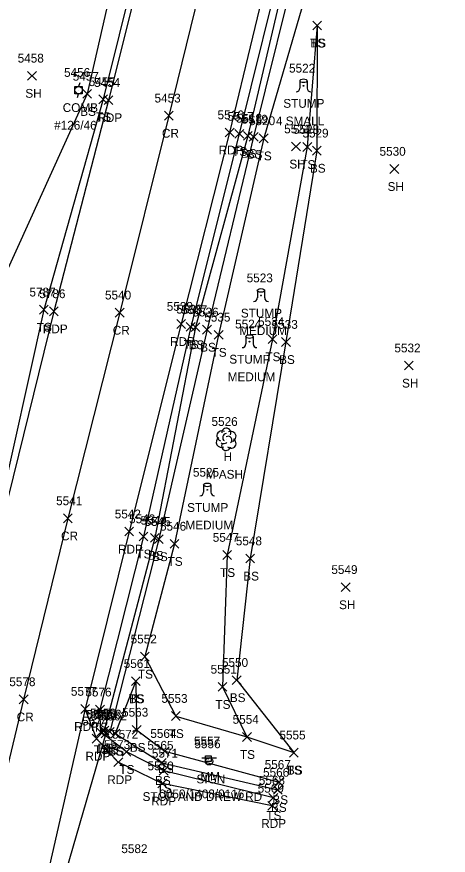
# Model space of a CAD drawing. Extents: x 1678863 to 1683592, y 407783 to 418211.
# Drawn here: x 1679579.3 to 1679677.4, y 410810.5 to 411001.2 of the extents above; entities that cross this region are included whole.
import ezdxf

# ---------------------------------------------------------------- set-up
doc = ezdxf.new("R2010")
doc.units = 0
for name, color, linetype in [('D_A', 7, 'Continuous'), ('D_I', 7, 'Continuous'), ('D_TIC', 7, 'Continuous'), ('DCP', 7, 'Continuous'), ('L_A', 7, 'Continuous'), ('L_C', 7, 'Continuous'), ('L_I', 7, 'Continuous'), ('L_TIC', 7, 'Continuous'), ('LELB', 7, 'Continuous'), ('LTD', 7, 'Continuous'), ('LTS', 7, 'Continuous'), ('P_A', 7, 'Continuous'), ('P_I', 7, 'Continuous'), ('P_TIC', 7, 'Continuous'), ('PET', 7, 'Continuous'), ('PRC', 7, 'Continuous'), ('S_A', 7, 'Continuous'), ('S_C', 7, 'Continuous'), ('S_I', 7, 'Continuous'), ('SRM', 7, 'Continuous'), ('SSGN', 7, 'Continuous'), ('U_A', 7, 'Continuous'), ('U_C', 7, 'Continuous'), ('U_I', 7, 'Continuous'), ('UP', 7, 'Continuous')]:
    doc.layers.add(name, color=color, linetype=linetype)

msp = doc.modelspace()

# ---------------------------------------------------------------- linework, layer by layer
at = {"layer": 'D_TIC'}
for points in [[(1679598.55, 410837.23), (1679600.55, 410839.23)], [(1679600.55, 410837.23), (1679598.55, 410839.23)]]:
    msp.add_lwpolyline(points, dxfattribs=at)
at = {"layer": 'DCP'}
msp.add_lwpolyline([(1679599.55, 410838.23), (1679587.62, 410796.87)], dxfattribs=at)
at = {"layer": 'L_TIC'}
for points in [[(1679646.64, 410998.2), (1679648.64, 411000.2)], [(1679648.64, 410998.2), (1679646.64, 411000.2)], [(1679646.64, 410998.2), (1679648.64, 411000.2)], [(1679648.64, 410998.2), (1679646.64, 411000.2)], [(1679581.78, 410986.77), (1679583.78, 410988.77)], [(1679583.78, 410986.77), (1679581.78, 410988.77)], [(1679594.31, 410982.65), (1679596.31, 410984.65)], [(1679596.31, 410982.65), (1679594.31, 410984.65)], [(1679597.95, 410981.42), (1679599.95, 410983.42)], [(1679599.95, 410981.42), (1679597.95, 410983.42)], [(1679628.92, 410973.54), (1679630.92, 410975.54)], [(1679630.92, 410973.54), (1679628.92, 410975.54)], [(1679630.87, 410973.11), (1679632.87, 410975.11)], [(1679632.87, 410973.11), (1679630.87, 410975.11)], [(1679632.18, 410972.89), (1679634.18, 410974.89)], [(1679634.18, 410972.89), (1679632.18, 410974.89)], [(1679634.48, 410972.54), (1679636.48, 410974.54)], [(1679636.48, 410972.54), (1679634.48, 410974.54)], [(1679641.82, 410970.68), (1679643.82, 410972.68)], [(1679643.82, 410970.68), (1679641.82, 410972.68)], [(1679644.39, 410970.57), (1679646.39, 410972.57)], [(1679646.39, 410970.57), (1679644.39, 410972.57)], [(1679646.54, 410969.73), (1679648.54, 410971.73)], [(1679648.54, 410969.73), (1679646.54, 410971.73)], [(1679664.17, 410965.58), (1679666.17, 410967.58)], [(1679666.17, 410965.58), (1679664.17, 410967.58)], [(1679584.46, 410933.58), (1679586.46, 410935.58)], [(1679586.46, 410933.58), (1679584.46, 410935.58)], [(1679617.87, 410929.69), (1679619.87, 410931.69)], [(1679619.87, 410929.69), (1679617.87, 410931.69)], [(1679618.97, 410929.58), (1679620.97, 410931.58)], [(1679620.97, 410929.58), (1679618.97, 410931.58)], [(1679621.59, 410929.04), (1679623.59, 410931.04)], [(1679623.59, 410929.04), (1679621.59, 410931.04)], [(1679624.22, 410927.87), (1679626.22, 410929.87)], [(1679626.22, 410927.87), (1679624.22, 410929.87)], [(1679636.46, 410926.87), (1679638.46, 410928.87)], [(1679638.46, 410926.87), (1679636.46, 410928.87)], [(1679639.54, 410926.23), (1679641.54, 410928.23)], [(1679641.54, 410926.23), (1679639.54, 410928.23)], [(1679667.46, 410920.87), (1679669.46, 410922.87)], [(1679669.46, 410920.87), (1679667.46, 410922.87)], [(1679607.12, 410882.02), (1679609.12, 410884.02)], [(1679609.12, 410882.02), (1679607.12, 410884.02)], [(1679609.73, 410881.7), (1679611.73, 410883.7)], [(1679611.73, 410881.7), (1679609.73, 410883.7)], [(1679610.65, 410881.41), (1679612.65, 410883.41)], [(1679612.65, 410881.41), (1679610.65, 410883.41)], [(1679614.21, 410880.33), (1679616.21, 410882.33)], [(1679616.21, 410880.33), (1679614.21, 410882.33)], [(1679626.15, 410877.8), (1679628.15, 410879.8)], [(1679628.15, 410877.8), (1679626.15, 410879.8)], [(1679631.39, 410876.99), (1679633.39, 410878.99)], [(1679633.39, 410876.99), (1679631.39, 410878.99)], [(1679653.13, 410870.48), (1679655.13, 410872.48)], [(1679655.13, 410870.48), (1679653.13, 410872.48)], [(1679607.46, 410854.69), (1679609.46, 410856.69)], [(1679609.46, 410854.69), (1679607.46, 410856.69)], [(1679605.38, 410849.1), (1679607.38, 410851.1)], [(1679607.38, 410849.1), (1679605.38, 410851.1)], [(1679605.38, 410849.1), (1679607.38, 410851.1)], [(1679607.38, 410849.1), (1679605.38, 410851.1)], [(1679628.33, 410849.35), (1679630.33, 410851.35)], [(1679630.33, 410849.35), (1679628.33, 410851.35)], [(1679625.09, 410847.81), (1679627.09, 410849.81)], [(1679627.09, 410847.81), (1679625.09, 410849.81)], [(1679597.24, 410842.63), (1679599.24, 410844.63)], [(1679599.24, 410842.63), (1679597.24, 410844.63)], [(1679597.24, 410842.63), (1679599.24, 410844.63)], [(1679599.24, 410842.63), (1679597.24, 410844.63)], [(1679614.47, 410841.18), (1679616.47, 410843.18)], [(1679616.47, 410841.18), (1679614.47, 410843.18)], [(1679597.43, 410837.53), (1679599.43, 410839.53)], [(1679599.43, 410837.53), (1679597.43, 410839.53)], [(1679598.23, 410837.87), (1679600.23, 410839.87)], [(1679600.23, 410837.87), (1679598.23, 410839.87)], [(1679598.23, 410837.87), (1679600.23, 410839.87)], [(1679600.23, 410837.87), (1679598.23, 410839.87)], [(1679599.45, 410837.59), (1679601.45, 410839.59)], [(1679601.45, 410837.59), (1679599.45, 410839.59)], [(1679600.72, 410837.18), (1679602.72, 410839.18)], [(1679602.72, 410837.18), (1679600.72, 410839.18)], [(1679600.72, 410837.18), (1679602.72, 410839.18)], [(1679602.72, 410837.18), (1679600.72, 410839.18)], [(1679605.58, 410838.04), (1679607.58, 410840.04)], [(1679607.58, 410838.04), (1679605.58, 410840.04)], [(1679630.67, 410836.42), (1679632.67, 410838.42)], [(1679632.67, 410836.42), (1679630.67, 410838.42)], [(1679630.67, 410836.42), (1679632.67, 410838.42)], [(1679632.67, 410836.42), (1679630.67, 410838.42)], [(1679603.26, 410833.03), (1679605.26, 410835.03)], [(1679605.26, 410833.03), (1679603.26, 410835.03)], [(1679612, 410833.2), (1679614, 410835.2)], [(1679614, 410833.2), (1679612, 410835.2)], [(1679641.31, 410832.86), (1679643.31, 410834.86)], [(1679643.31, 410832.86), (1679641.31, 410834.86)], [(1679641.31, 410832.86), (1679643.31, 410834.86)], [(1679643.31, 410832.86), (1679641.31, 410834.86)], [(1679611.32, 410830.53), (1679613.32, 410832.53)], [(1679613.32, 410830.53), (1679611.32, 410832.53)], [(1679611.74, 410828.72), (1679613.74, 410830.72)], [(1679613.74, 410828.72), (1679611.74, 410830.72)], [(1679638.01, 410826.16), (1679640.01, 410828.16)], [(1679640.01, 410826.16), (1679638.01, 410828.16)], [(1679637.69, 410824.38), (1679639.69, 410826.38)], [(1679639.69, 410824.38), (1679637.69, 410826.38)], [(1679636.67, 410822.57), (1679638.67, 410824.57)], [(1679638.67, 410822.57), (1679636.67, 410824.57)]]:
    msp.add_lwpolyline(points, dxfattribs=at)
at = {"layer": 'LELB'}
for points in [[(1679806.14, 411547.45), (1679797.64, 411528.33), (1679778.36, 411501.75), (1679763.64, 411473.68), (1679746.03, 411447.88), (1679723.06, 411418.16), (1679702.43, 411379.46), (1679690.59, 411343), (1679675.58, 411304.58), (1679662.66, 411263.35), (1679652.18, 411219.73), (1679640.47, 411176.73), (1679632.71, 411132.01), (1679618.53, 411081.8), (1679605.35, 411027.53), (1679595.31, 410983.65), (1679573.88, 410936.55), (1679563.6, 410891.23), (1679557.66, 410846.46), (1679539.41, 410796.62)], [(1679781.38, 411500.07), (1679765.06, 411472.52), (1679749.19, 411446.05), (1679730.91, 411413.61), (1679712.37, 411374.66), (1679697.7, 411340.33), (1679684.08, 411302.22), (1679670.53, 411260.95), (1679657.81, 411218.47), (1679646.65, 411174.55), (1679635.8, 411131.47), (1679623.71, 411080.94), (1679609.9, 411026.44), (1679598.95, 410982.42), (1679585.46, 410934.58), (1679575.03, 410887.7), (1679564.73, 410844.56), (1679552.33, 410794.24)], [(1679754.49, 411395.2), (1679740.5, 411363.99), (1679728.76, 411332.55), (1679715.78, 411299.4), (1679705.35, 411265.46), (1679691.03, 411216.81), (1679678.76, 411169.73), (1679665.38, 411115.86), (1679652.18, 411067.07), (1679640.61, 411017.72), (1679629.92, 410974.54), (1679618.87, 410930.69), (1679608.12, 410883.02), (1679598.24, 410843.63)], [(1679756.36, 411393.72), (1679742.88, 411362.67), (1679730.61, 411332.01), (1679718.14, 411299.05), (1679707.37, 411264.58), (1679693.45, 411216.38), (1679680.7, 411169.23), (1679666.88, 411115.86), (1679654.23, 411066.66), (1679642, 411017.5), (1679631.87, 410974.11), (1679619.97, 410930.58), (1679610.73, 410882.7), (1679599.23, 410838.87)], [(1679756.36, 411393.72), (1679744.41, 411362.3), (1679732.52, 411331.37), (1679719.71, 411298.56), (1679709.37, 411264.01), (1679694.96, 411216.23), (1679682.36, 411169.06), (1679667.67, 411115.42), (1679655.55, 411066.36), (1679643.88, 411017.04), (1679633.18, 410973.89), (1679622.59, 410930.04), (1679611.65, 410882.41), (1679600.45, 410838.59), (1679599.23, 410838.87)], [(1679755.59, 411384.67), (1679747.23, 411360.96), (1679735.66, 411330.11), (1679722.69, 411297.29), (1679710.94, 411263.58), (1679696.26, 411215.6), (1679684.1, 411168.71), (1679670.01, 411114.61), (1679658.09, 411065.08), (1679647.84, 411016.01), (1679635.48, 410973.54), (1679625.22, 410928.87), (1679615.21, 410881.33), (1679608.46, 410855.69), (1679615.47, 410842.18), (1679631.67, 410837.42), (1679642.31, 410833.86)], [(1679647.64, 410999.2), (1679645.39, 410971.57), (1679637.46, 410927.87), (1679627.15, 410878.8), (1679626.09, 410848.81), (1679631.67, 410837.42)], [(1679647.64, 410999.2), (1679647.54, 410970.73), (1679640.54, 410927.23), (1679632.39, 410877.99), (1679629.33, 410850.35), (1679642.31, 410833.86)], [(1679606.38, 410850.1), (1679601.72, 410838.18)], [(1679606.38, 410850.1), (1679606.58, 410839.04), (1679613, 410834.2), (1679639.01, 410827.16)], [(1679637.67, 410823.57), (1679612.74, 410829.72), (1679604.26, 410834.03), (1679598.43, 410838.53), (1679598.24, 410843.63)], [(1679601.72, 410838.18), (1679612.32, 410831.53), (1679638.69, 410825.38)]]:
    msp.add_lwpolyline(points, dxfattribs=at)
at = {"layer": 'LTD'}
msp.add_line((1679626.92, 410905.14), (1679626.92, 410905.14), dxfattribs=at)
msp.add_line((1679626.92, 410905.14), (1679626.92, 410905.14), dxfattribs=at)
msp.add_arc((1679626.97, 410906.57), 1.05, 335.5272, 180.9563, dxfattribs=at)
for centre, major_axis, ratio, start_param, end_param in [((1679626.13, 410905.81), (1.21, -0.51), 0.895232, 1.570796, 4.712389), ((1679626.71, 410905.6), (-0.208, -0.792), 0.645439, 3.141593, 6.283185), ((1679627.42, 410904.97), (-0.5, 0.667), 0.989748, 3.141593, 6.283185), ((1679627.96, 410905.72), (-1.14, -0.48), 0.949671, 1.570796, 4.712389), ((1679625.84, 410904.43), (0.58, -1.04), 0.959034, 3.141593, 6.283185), ((1679626.46, 410904.39), (-0.625, -0.083), 0.423636, 0, 3.141593), ((1679627.92, 410904.31), (-1.09, 0.79), 0.841452, 1.570796, 4.712389), ((1679626.92, 410903.64), (0.26, 1.06), 0.942809, 1.570796, 4.712389)]:
    msp.add_ellipse(centre, major_axis=major_axis, ratio=ratio, start_param=start_param, end_param=end_param, dxfattribs=at)
at = {"layer": 'LTS'}
for p, q in [((1679643.68, 410986.63), (1679643.68, 410984.96)), ((1679645.34, 410986.46), (1679645.34, 410986.63)), ((1679645.34, 410986.63), (1679645.34, 410984.96)), ((1679644.51, 410985.49), (1679644.51, 410985.49)), ((1679644.51, 410985.49), (1679644.51, 410985.49)), ((1679644.51, 410985.46), (1679644.51, 410985.46)), ((1679634.03, 410938.94), (1679634.03, 410937.27)), ((1679635.69, 410938.77), (1679635.69, 410938.94)), ((1679635.69, 410938.94), (1679635.69, 410937.27)), ((1679634.86, 410937.8), (1679634.86, 410937.8)), ((1679634.86, 410937.8), (1679634.86, 410937.8)), ((1679634.86, 410937.77), (1679634.86, 410937.77)), ((1679631.4, 410928.45), (1679631.4, 410926.78)), ((1679632.23, 410927.31), (1679632.23, 410927.31)), ((1679632.23, 410927.31), (1679632.23, 410927.31)), ((1679632.23, 410927.28), (1679632.23, 410927.28)), ((1679633.06, 410928.28), (1679633.06, 410928.45)), ((1679633.06, 410928.45), (1679633.06, 410926.78)), ((1679621.81, 410894.74), (1679621.81, 410893.08)), ((1679623.47, 410894.58), (1679623.47, 410894.74)), ((1679623.47, 410894.74), (1679623.47, 410893.08)), ((1679622.64, 410893.6), (1679622.64, 410893.6)), ((1679622.64, 410893.6), (1679622.64, 410893.6)), ((1679622.64, 410893.58), (1679622.64, 410893.58))]:
    msp.add_line(p, q, dxfattribs=at)
for centre in [(1679644.51, 410985.49), (1679634.86, 410937.8), (1679632.23, 410927.31), (1679622.64, 410893.6)]:
    msp.add_circle(centre, 0.0833, dxfattribs=at)
for centre, start, end in [((1679642.84, 410984.96), 270, 360), ((1679646.18, 410984.96), 180, 270), ((1679633.19, 410937.27), 270, 360), ((1679636.53, 410937.27), 180, 270), ((1679630.56, 410926.78), 270, 360), ((1679633.9, 410926.78), 180, 270), ((1679620.97, 410893.08), 270, 360), ((1679624.31, 410893.08), 180, 270)]:
    msp.add_arc(centre, 0.833, start, end, dxfattribs=at)
for centre in [(1679644.51, 410986.63), (1679634.86, 410938.94), (1679632.23, 410928.45), (1679622.64, 410894.74)]:
    msp.add_ellipse(centre, major_axis=(-0.833, 0), ratio=0.5, dxfattribs=at)
at = {"layer": 'P_TIC'}
for points in [[(1679599.16, 410981.24), (1679601.16, 410983.24)], [(1679601.16, 410981.24), (1679599.16, 410983.24)], [(1679612.91, 410977.69), (1679614.91, 410979.69)], [(1679614.91, 410977.69), (1679612.91, 410979.69)], [(1679626.73, 410973.87), (1679628.73, 410975.87)], [(1679628.73, 410973.87), (1679626.73, 410975.87)], [(1679586.76, 410933.2), (1679588.76, 410935.2)], [(1679588.76, 410933.2), (1679586.76, 410935.2)], [(1679601.73, 410932.9), (1679603.73, 410934.9)], [(1679603.73, 410932.9), (1679601.73, 410934.9)], [(1679615.7, 410930.33), (1679617.7, 410932.33)], [(1679617.7, 410930.33), (1679615.7, 410932.33)], [(1679589.95, 410886.12), (1679591.95, 410888.12)], [(1679591.95, 410886.12), (1679589.95, 410888.12)], [(1679603.86, 410883.12), (1679605.86, 410885.12)], [(1679605.86, 410883.12), (1679603.86, 410885.12)], [(1679579.88, 410844.97), (1679581.88, 410846.97)], [(1679581.88, 410844.97), (1679579.88, 410846.97)], [(1679593.89, 410842.79), (1679595.89, 410844.79)], [(1679595.89, 410842.79), (1679593.89, 410844.79)], [(1679593.89, 410842.79), (1679595.89, 410844.79)], [(1679595.89, 410842.79), (1679593.89, 410844.79)], [(1679596.45, 410836.04), (1679598.45, 410838.04)], [(1679598.45, 410836.04), (1679596.45, 410838.04)], [(1679601.41, 410830.69), (1679603.41, 410832.69)], [(1679603.41, 410830.69), (1679601.41, 410832.69)], [(1679611.41, 410825.84), (1679613.41, 410827.84)], [(1679613.41, 410825.84), (1679611.41, 410827.84)], [(1679636.43, 410820.75), (1679638.43, 410822.75)], [(1679638.43, 410820.75), (1679636.43, 410822.75)]]:
    msp.add_lwpolyline(points, dxfattribs=at)
at = {"layer": 'PET'}
for points in [[(1679867.25, 411644.06), (1679850.71, 411612.74), (1679839.15, 411591.9), (1679820.07, 411559.97), (1679808.39, 411538.76), (1679800.83, 411526.9), (1679783.06, 411498.97), (1679766.3, 411471.68), (1679750.8, 411444.97), (1679732.75, 411412.85), (1679713.65, 411374.02), (1679698.78, 411339.85), (1679685.17, 411301.91), (1679672.1, 411260.54), (1679659.99, 411217.72), (1679648.7, 411173.96), (1679637.67, 411131.16), (1679624.97, 411080.77), (1679611.27, 411026.39), (1679600.16, 410982.24), (1679587.76, 410934.2), (1679576.2, 410887.35), (1679565.67, 410844.22), (1679553.74, 410793.74)], [(1679896.74, 411643.04), (1679877.65, 411606.05), (1679861.74, 411576.87), (1679850.59, 411557.76), (1679827.26, 411518.54), (1679805.43, 411483.79), (1679784.24, 411450.11), (1679753.75, 411395.63), (1679739.59, 411364.36), (1679726.3, 411333.81), (1679713.56, 411299.83), (1679702.73, 411266.53), (1679688.63, 411217.52), (1679676.21, 411170.06), (1679662.5, 411116.26), (1679650.52, 411067.53), (1679638.18, 411018.28), (1679627.73, 410974.87), (1679616.7, 410931.33), (1679604.86, 410884.12), (1679594.89, 410843.79), (1679584.86, 410799.85)], [(1679637.43, 410821.75), (1679612.41, 410826.84), (1679602.41, 410831.69), (1679597.45, 410837.04), (1679594.89, 410843.79)]]:
    msp.add_lwpolyline(points, dxfattribs=at)
at = {"layer": 'PRC'}
msp.add_lwpolyline([(1679884.42, 411649.11), (1679864.9, 411612.28), (1679849.33, 411584.21), (1679838.18, 411564.73), (1679814.63, 411525.58), (1679793.16, 411491.35), (1679772.02, 411456.74), (1679754.8, 411427.35), (1679741.76, 411402.46), (1679725.91, 411369.83), (1679712.56, 411339.15), (1679697.19, 411297.01), (1679684.62, 411257.06), (1679672.39, 411213.46), (1679661.84, 411172.03), (1679650.13, 411125.86), (1679638.58, 411078.33), (1679624.74, 411022.94), (1679613.91, 410978.69), (1679602.73, 410933.9), (1679590.95, 410887.12), (1679580.88, 410845.97), (1679570.75, 410804.03)], dxfattribs=at)
at = {"layer": 'SRM'}
msp.add_lwpolyline([(1679622.25, 410833.09), (1679623.5, 410833.09), (1679623.5, 410831.84), (1679622.25, 410831.84)], close=True, dxfattribs=at)
msp.add_circle((1679622.87, 410832.47), 0.0833, dxfattribs=at)
at = {"layer": 'SSGN'}
for p, q in [((1679621.4, 410832.71), (1679624.74, 410832.71)), ((1679623.05, 410831.88), (1679623.05, 410831.88))]:
    msp.add_line(p, q, dxfattribs=at)
msp.add_circle((1679623.05, 410831.88), 0.833, dxfattribs=at)
at = {"layer": 'UP'}
for p, q in [((1679593.64, 410986.19), (1679593.39, 410985.36)), ((1679592.55, 410983.69), (1679592.55, 410985.36)), ((1679592.55, 410985.36), (1679594.22, 410985.36)), ((1679593.39, 410984.52), (1679593.39, 410984.52)), ((1679594.22, 410985.36), (1679594.22, 410983.69)), ((1679594.22, 410983.69), (1679592.55, 410983.69)), ((1679593.14, 410982.86), (1679593.39, 410983.69))]:
    msp.add_line(p, q, dxfattribs=at)
msp.add_circle((1679593.39, 410984.52), 0.833, dxfattribs=at)

# ---------------------------------------------------------------- texts
at = {"layer": 'D_A'}
msp.add_text('P', height=2, dxfattribs=at).set_placement((1679598.93, 410833.23))
at = {"layer": 'D_I'}
msp.add_text('5560', height=2, dxfattribs=at).set_placement((1679596.16, 410841.23))
at = {"layer": 'L_A'}
for s, p in [('TS', (1679646.05, 410994.2)), ('BS', (1679646.08, 410994.2)), ('SH', (1679581.27, 410982.77)), ('STUMP', (1679639.93, 410980.49)), ('BS', (1679593.75, 410978.65)), ('TS', (1679597.36, 410977.42)), ('TS', (1679628.33, 410969.54)), ('BS', (1679630.31, 410969.11)), ('BS', (1679631.62, 410968.89)), ('TS', (1679633.89, 410968.54)), ('SH', (1679641.31, 410966.68)), ('TS', (1679643.8, 410966.57)), ('BS', (1679645.99, 410965.73)), ('SH', (1679663.65, 410961.58)), ('STUMP', (1679630.28, 410932.8)), ('TS', (1679583.87, 410929.58)), ('TS', (1679617.28, 410925.69)), ('BS', (1679618.41, 410925.58)), ('BS', (1679621.03, 410925.04)), ('TS', (1679623.63, 410923.87)), ('STUMP', (1679627.65, 410922.31)), ('TS', (1679635.87, 410922.87)), ('BS', (1679638.98, 410922.23)), ('SH', (1679666.94, 410916.87)), ('H', (1679626.36, 410900.14)), ('STUMP', (1679618.06, 410888.6)), ('TS', (1679606.53, 410878.02)), ('BS', (1679609.17, 410877.7)), ('BS', (1679610.09, 410877.41)), ('TS', (1679613.62, 410876.33)), ('TS', (1679625.56, 410873.8)), ('BS', (1679630.83, 410872.99)), ('SH', (1679652.62, 410866.48)), ('TS', (1679606.87, 410850.69)), ('TS', (1679604.79, 410845.1)), ('BS', (1679604.82, 410845.1)), ('BS', (1679627.77, 410845.35)), ('TS', (1679624.5, 410843.81)), ('TS', (1679596.65, 410838.63)), ('TS', (1679596.65, 410838.63)), ('TS', (1679613.88, 410837.18)), ('TS', (1679596.84, 410833.53)), ('BS', (1679597.67, 410833.87)), ('BS', (1679597.67, 410833.87)), ('BS', (1679598.89, 410833.59)), ('BS', (1679605.02, 410834.04)), ('TS', (1679600.13, 410833.18)), ('BS', (1679600.16, 410833.18)), ('TS', (1679630.08, 410832.42)), ('TS', (1679630.08, 410832.42)), ('TS', (1679602.66, 410829.03)), ('BS', (1679611.44, 410829.2)), ('TS', (1679640.72, 410828.86)), ('BS', (1679640.75, 410828.86)), ('BS', (1679610.76, 410826.53)), ('TS', (1679611.15, 410824.72)), ('BS', (1679637.45, 410822.16)), ('BS', (1679637.13, 410820.38)), ('TS', (1679636.08, 410818.57))]:
    msp.add_text(s, height=2, dxfattribs=at).set_placement(p)
at = {"layer": 'L_C'}
for s, p in [('4 SMALL', (1679638.25, 410976.49)), ('MEDIUM', (1679629.91, 410928.8)), ('MEDIUM', (1679627.28, 410918.31)), ('M ASH', (1679622.29, 410896.14)), ('MEDIUM', (1679617.69, 410884.6))]:
    msp.add_text(s, height=2, dxfattribs=at).set_placement(p)
at = {"layer": 'L_I'}
for s, p in [('5458', (1679579.52, 410990.77)), ('5522', (1679641.24, 410988.49)), ('5457', (1679592.05, 410986.65)), ('5455', (1679595.69, 410985.42)), ('5517', (1679627.23, 410977.54)), ('5518', (1679629.17, 410977.11)), ('5519', (1679630.47, 410976.89)), ('5520', (1679632.13, 410976.54)), ('5521', (1679640.13, 410974.68)), ('5528', (1679642.13, 410974.57)), ('5529', (1679644.28, 410973.73)), ('5530', (1679661.82, 410969.58)), ('5523', (1679631.6, 410940.8)), ('5787', (1679582.2, 410937.58)), ('5538', (1679615.61, 410933.69)), ('5537', (1679616.71, 410933.58)), ('5536', (1679619.27, 410933.04)), ('5535', (1679621.96, 410931.87)), ('5534', (1679634.2, 410930.87)), ('5524', (1679628.97, 410930.31)), ('5533', (1679637.28, 410930.23)), ('5532', (1679665.2, 410924.87)), ('5526', (1679623.61, 410908.14)), ('5525', (1679619.38, 410896.6)), ('5543', (1679604.86, 410886.02)), ('5544', (1679607.47, 410885.7)), ('5545', (1679608.39, 410885.41)), ('5546', (1679611.89, 410884.33)), ('5547', (1679623.89, 410881.8)), ('5548', (1679629.13, 410880.99)), ('5549', (1679650.86, 410874.48)), ('5552', (1679605.21, 410858.69)), ('5561', (1679603.64, 410853.1)), ('5561', (1679603.64, 410853.1)), ('5550', (1679625.98, 410853.35)), ('5551', (1679623.4, 410851.81)), ('5576', (1679594.92, 410846.63)), ('5576', (1679594.92, 410846.63)), ('5553', (1679612.21, 410845.18)), ('5575', (1679595.17, 410841.53)), ('5559', (1679595.96, 410841.87)), ('5559', (1679595.96, 410841.87)), ('5558', (1679597.19, 410841.59)), ('5562', (1679598.41, 410841.18)), ('5562', (1679598.41, 410841.18)), ('5563', (1679603.27, 410842.04)), ('5554', (1679628.41, 410840.42)), ('5554', (1679628.41, 410840.42)), ('5564', (1679609.69, 410837.2)), ('5572', (1679601, 410837.03)), ('5555', (1679639.05, 410836.86)), ('5555', (1679639.05, 410836.86)), ('5565', (1679609.01, 410834.53)), ('5571', (1679610.05, 410832.72)), ('5567', (1679635.7, 410830.16)), ('5566', (1679635.33, 410828.38)), ('5568', (1679634.36, 410826.57))]:
    msp.add_text(s, height=2, dxfattribs=at).set_placement(p)
at = {"layer": 'P_A'}
for s, p in [('RDP', (1679597.65, 410977.24)), ('CR', (1679612.34, 410973.69)), ('RDP', (1679625.22, 410969.87)), ('RDP', (1679585.25, 410929.2)), ('CR', (1679601.16, 410928.9)), ('RDP', (1679614.19, 410926.33)), ('CR', (1679589.39, 410882.12)), ('RDP', (1679602.35, 410879.12)), ('CR', (1679579.31, 410840.97)), ('RDP', (1679592.38, 410838.79)), ('RDP', (1679592.38, 410838.79)), ('RDP', (1679594.94, 410832.04)), ('RDP', (1679599.9, 410826.69)), ('RDP', (1679609.9, 410821.84)), ('RDP', (1679634.92, 410816.75))]:
    msp.add_text(s, height=2, dxfattribs=at).set_placement(p)
at = {"layer": 'P_I'}
for s, p in [('5454', (1679596.9, 410985.24)), ('5453', (1679610.65, 410981.69)), ('5516', (1679624.98, 410977.87)), ('5786', (1679584.44, 410937.2)), ('5540', (1679599.38, 410936.9)), ('5539', (1679613.43, 410934.33)), ('5541', (1679588.26, 410890.12)), ('5542', (1679601.6, 410887.12)), ('5578', (1679577.62, 410848.97)), ('5577', (1679591.63, 410846.79)), ('5577', (1679591.63, 410846.79)), ('5574', (1679594.19, 410840.04)), ('5573', (1679599.15, 410834.69)), ('5570', (1679609.06, 410829.84)), ('5569', (1679634.11, 410824.75)), ('5582', (1679603.1, 410811.01))]:
    msp.add_text(s, height=2, dxfattribs=at).set_placement(p)
at = {"layer": 'S_A'}
for s, p in [('SIGN', (1679620.19, 410826.86)), ('MM', (1679621.06, 410827.47))]:
    msp.add_text(s, height=2, dxfattribs=at).set_placement(p)
at = {"layer": 'S_C'}
for s, p in [('STOP AND DREW RD', (1679607.93, 410822.86)), ('0050/1408/0116', (1679611.73, 410823.47))]:
    msp.add_text(s, height=2, dxfattribs=at).set_placement(p)
at = {"layer": 'S_I'}
for s, p in [('5557', (1679619.61, 410835.47)), ('5556', (1679619.71, 410834.86))]:
    msp.add_text(s, height=2, dxfattribs=at).set_placement(p)
at = {"layer": 'U_A'}
msp.add_text('COMB', height=2, dxfattribs=at).set_placement((1679589.77, 410979.52))
at = {"layer": 'U_C'}
msp.add_text('#126/46', height=2, dxfattribs=at).set_placement((1679587.82, 410975.52))
at = {"layer": 'U_I'}
msp.add_text('5456', height=2, dxfattribs=at).set_placement((1679590.07, 410987.52))

doc.saveas('drawing.dxf')
